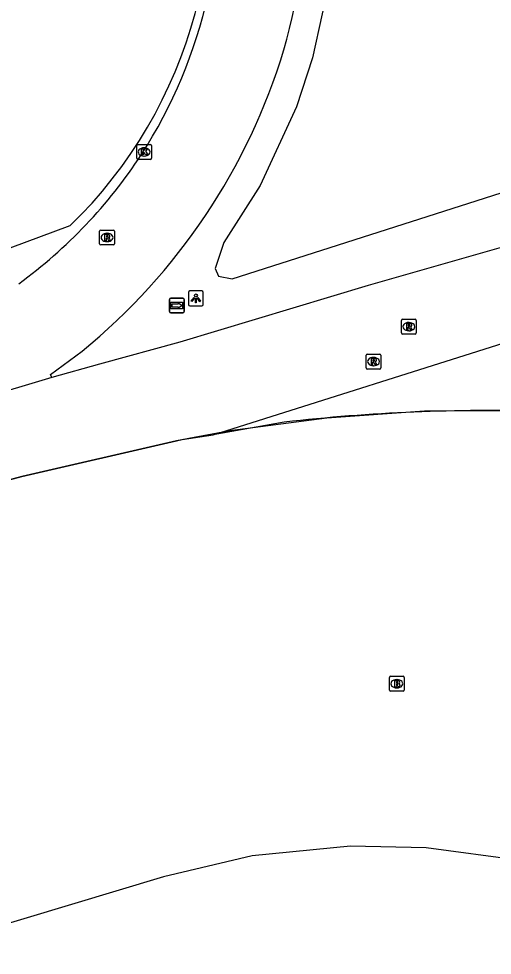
# Model space of a CAD drawing. Extents: x 155018 to 156648, y 383980 to 385733.
# Drawn here: x 155961.2 to 155993.1, y 384211.6 to 384274.7 of the extents above; entities that cross this region are included whole.
import ezdxf

# ---------------------------------------------------------------- set-up
doc = ezdxf.new("R2010")
doc.units = 0
for name, color, linetype in [('IMGEO_Berm_groen', 7, 'Continuous'), ('IMGEO_Brandkraan', 7, 'Continuous'), ('IMGEO_Kolk', 7, 'Continuous'), ('IMGEO_Lichtpunt', 7, 'Continuous'), ('IMGEO_Lijnafwatering', 7, 'Continuous'), ('IMGEO_Pand', 7, 'Continuous'), ('IMGEO_Rijbaan_lokaal_gesloten', 7, 'Continuous'), ('IMGEO_Rijbaan_regionaal_gesloten', 7, 'Continuous'), ('IMGEO_Rioolput', 7, 'Continuous'), ('IMGEO_Wegwijzer', 7, 'Continuous')]:
    doc.layers.add(name, color=color, linetype=linetype)

msp = doc.modelspace()

# ---------------------------------------------------------------- linework, layer by layer
at = {"layer": 'IMGEO_Berm_groen'}
for points in [[(155982.31, 384278.047), (155981.007, 384272.089), (155979.916, 384268.795), (155977.47, 384263.489), (155975.034, 384259.641), (155974.452, 384257.878), (155974.676, 384257.363), (155975.594, 384257.184), (156009.112, 384267.909), (156009.766, 384268.712)], [(155964.654, 384260.752), (155910.963, 384240.78), (155869.79, 384226.043), (155854.814, 384220.045), (155838.88, 384213.664), (155817.993, 384203.114), (155797.794, 384190.44), (155774.329, 384174.729)]]:
    msp.add_lwpolyline(points, dxfattribs=at)
msp.add_arc((155942.883, 384283.216), 31.283, 314.10306, 15.74974, dxfattribs=at)
at = {"layer": 'IMGEO_Brandkraan'}
for p, q in [((155986.258, 384230.384), (155987.11, 384230.384)), ((155986.183, 384229.458), (155986.183, 384230.31)), ((155986.671, 384230.164), (155986.696, 384230.164)), ((155987.184, 384230.31), (155987.184, 384229.458)), ((155987.11, 384229.384), (155986.258, 384229.384)), ((155986.694, 384229.604), (155986.669, 384229.604))]:
    msp.add_line(p, q, dxfattribs=at)
for points in [[(155986.258, 384230.384), (155987.11, 384230.384)], [(155986.183, 384229.458), (155986.183, 384230.31)], [(155986.531, 384230.084), (155986.531, 384229.684), (155986.744, 384229.684)], [(155986.762, 384230.084), (155986.531, 384230.084)], [(155986.71, 384230.003), (155986.656, 384230.003), (155986.656, 384229.927)], [(155986.656, 384229.927), (155986.709, 384229.927)], [(155986.718, 384229.851), (155986.656, 384229.851), (155986.656, 384229.77)], [(155986.656, 384229.77), (155986.718, 384229.77)], [(155987.184, 384230.31), (155987.184, 384229.458)], [(155987.11, 384229.384), (155986.258, 384229.384)]]:
    msp.add_lwpolyline(points, dxfattribs=at)
for centre, radius, start, end in [((155986.26, 384230.308), 0.0765, 91.55205, 178.44795), ((155986.26, 384230.308), 0.0765, 91.55205, 178.44795), ((155987.108, 384230.308), 0.0765, 1.55205, 88.44795), ((155987.108, 384230.308), 0.0765, 1.55205, 88.44795), ((155986.711, 384229.965), 0.0379, 267.82845, 90.93552), ((155986.719, 384229.81), 0.0404, 269.87594, 90.50774), ((155986.766, 384229.939), 0.145, 59.4692, 91.53667), ((155986.791, 384229.986), 0.0922, 285.51372, 58.15012), ((155986.796, 384229.794), 0.105, 301.31148, 78.98903), ((155986.26, 384229.46), 0.0765, 181.55205, 268.44795), ((155986.26, 384229.46), 0.0765, 181.55205, 268.44795), ((155986.75, 384229.935), 0.251, 268.66757, 293.53466), ((155987.108, 384229.46), 0.0765, 271.55205, 358.44795), ((155987.108, 384229.46), 0.0765, 271.55205, 358.44795)]:
    msp.add_arc(centre, radius, start, end, dxfattribs=at)
for centre, major_axis, ratio, start_param, end_param in [((155986.67, 384229.884), (-0.387, 0.002), 0.722429, 4.712389, 7.853982), ((155986.695, 384229.884), (-0.39, 0.002), 0.717154, 1.570796, 4.712389)]:
    msp.add_ellipse(centre, major_axis=major_axis, ratio=ratio, start_param=start_param, end_param=end_param, dxfattribs=at)
at = {"layer": 'IMGEO_Kolk'}
for p, q in [((155969.152, 384265.315), (155969.152, 384266.167)), ((155969.227, 384266.241), (155970.079, 384266.241)), ((155969.64, 384266.021), (155969.665, 384266.021)), ((155970.153, 384266.167), (155970.153, 384265.315)), ((155970.079, 384265.241), (155969.227, 384265.241)), ((155969.663, 384265.461), (155969.638, 384265.461))]:
    msp.add_line(p, q, dxfattribs=at)
for points in [[(155969.152, 384265.315), (155969.152, 384266.167)], [(155969.227, 384266.241), (155970.079, 384266.241)], [(155969.473, 384265.941), (155969.596, 384265.941), (155969.596, 384265.79), (155969.726, 384265.941), (155969.89, 384265.941), (155969.744, 384265.79), (155969.897, 384265.541), (155969.745, 384265.541), (155969.66, 384265.705), (155969.596, 384265.638), (155969.596, 384265.541), (155969.473, 384265.541), (155969.473, 384265.941)], [(155970.153, 384266.167), (155970.153, 384265.315)], [(155970.079, 384265.241), (155969.227, 384265.241)]]:
    msp.add_lwpolyline(points, dxfattribs=at)
for centre, start, end in [((155969.229, 384266.165), 91.55205, 178.44795), ((155969.229, 384266.165), 91.55205, 178.44795), ((155970.077, 384266.165), 1.55205, 88.44795), ((155970.077, 384266.165), 1.55205, 88.44795), ((155969.229, 384265.317), 181.55205, 268.44795), ((155969.229, 384265.317), 181.55205, 268.44795), ((155970.077, 384265.317), 271.55205, 358.44795), ((155970.077, 384265.317), 271.55205, 358.44795)]:
    msp.add_arc(centre, 0.0765, start, end, dxfattribs=at)
for centre, major_axis, ratio, start_param, end_param in [((155969.639, 384265.741), (-0.387, 0.002), 0.722429, 4.712389, 7.853982), ((155969.664, 384265.741), (-0.39, 0.002), 0.717154, 1.570796, 4.712389)]:
    msp.add_ellipse(centre, major_axis=major_axis, ratio=ratio, start_param=start_param, end_param=end_param, dxfattribs=at)
at = {"layer": 'IMGEO_Lichtpunt'}
for p, q in [((155972.644, 384256.272), (155972.644, 384255.465)), ((155972.644, 384256.272), (155972.644, 384255.465)), ((155973.546, 384256.367), (155972.738, 384256.367)), ((155973.546, 384256.367), (155972.738, 384256.367)), ((155973.64, 384255.465), (155973.64, 384256.272)), ((155973.64, 384255.465), (155973.64, 384256.272)), ((155972.738, 384255.371), (155973.546, 384255.371)), ((155972.738, 384255.371), (155973.546, 384255.371))]:
    msp.add_line(p, q, dxfattribs=at)
for points in [[(155973.018, 384255.936), (155973.057, 384255.908), (155972.869, 384255.646), (155972.831, 384255.673), (155973.018, 384255.936)], [(155973.12, 384255.888), (155973.167, 384255.888), (155973.167, 384255.566), (155973.12, 384255.566), (155973.12, 384255.888)], [(155973.23, 384255.908), (155973.268, 384255.935), (155973.455, 384255.673), (155973.416, 384255.645), (155973.23, 384255.908)]]:
    msp.add_lwpolyline(points, dxfattribs=at)
msp.add_circle((155973.143, 384256.07), 0.0994, dxfattribs=at)
for centre, start, end in [((155972.738, 384256.272), 90, 180), ((155972.738, 384256.272), 90, 180), ((155973.546, 384256.272), 0, 90), ((155973.546, 384256.272), 0, 90), ((155972.738, 384255.465), 180, 270), ((155972.738, 384255.465), 180, 270), ((155973.546, 384255.465), 270, 0), ((155973.546, 384255.465), 270, 360)]:
    msp.add_arc(centre, 0.0946, start, end, dxfattribs=at)
at = {"layer": 'IMGEO_Lijnafwatering'}
for points in [[(155995.13, 384248.292), (155988.541, 384248.257), (155981.969, 384247.801), (155975.438, 384246.927)], [(155975.438, 384246.927), (155974.234, 384246.719), (155973.031, 384246.496), (155971.832, 384246.26), (155961.415, 384243.864), (155956.189, 384242.458)]]:
    msp.add_lwpolyline(points, dxfattribs=at)
at = {"layer": 'IMGEO_Pand'}
msp.add_lwpolyline([(155851.326, 384054.716), (155949.701, 384140.188), (156006.378, 384192.322), (156009.369, 384196.034), (156010.967, 384200.479), (156010.962, 384205.283), (156010.202, 384207.993), (156008.895, 384210.533), (156007.16, 384212.708), (156004.979, 384214.5), (156002.271, 384215.903), (155995.015, 384217.972), (155988.667, 384218.824), (155983.556, 384218.939), (155976.936, 384218.286), (155970.958, 384216.86), (155936.493, 384206.497), (155936.372, 384206.461)], dxfattribs=at)
at = {"layer": 'IMGEO_Rijbaan_lokaal_gesloten'}
msp.add_lwpolyline([(155979.102, 384247.515), (155974.296, 384246.671)], dxfattribs=at)
msp.add_arc((155992.778, 384129.386), 118.918, 88.16523, 96.60366, dxfattribs=at)
at = {"layer": 'IMGEO_Rijbaan_regionaal_gesloten'}
for points in [[(156000, 384261.102), (155984.749, 384256.73), (155972.063, 384252.919), (155966.652, 384251.427), (155963.443, 384250.542)], [(155974.296, 384246.671), (155995.63, 384253.414)], [(155963.443, 384250.542), (155963.348, 384250.736), (155965.474, 384252.308)], [(155963.443, 384250.542), (155921.105, 384237.846)], [(155861.079, 384211.819), (155890.674, 384222.939), (155907.497, 384228.444), (155928.557, 384234.999), (155961.415, 384243.864), (155971.832, 384246.26), (155972.226, 384246.351), (155974.296, 384246.671)]]:
    msp.add_lwpolyline(points, dxfattribs=at)
for centre, radius, start, end in [((155941.325, 384283.465), 39.278, 343.96971, 18.77637), ((155941.678, 384283.488), 33.07, 327.13383, 7.68709), ((155938.856, 384284.844), 42.037, 309.28719, 343.09345), ((155941.563, 384283.784), 33.328, 306.10895, 326.81374)]:
    msp.add_arc(centre, radius, start, end, dxfattribs=at)
at = {"layer": 'IMGEO_Rioolput'}
for p, q in [((155966.656, 384259.55), (155966.656, 384260.402)), ((155966.731, 384260.476), (155967.583, 384260.476)), ((155967.144, 384260.256), (155967.169, 384260.256)), ((155967.657, 384260.402), (155967.657, 384259.55)), ((155967.583, 384259.476), (155966.731, 384259.476)), ((155967.167, 384259.696), (155967.142, 384259.696)), ((155986.996, 384253.534), (155986.996, 384254.386)), ((155987.071, 384254.46), (155987.923, 384254.46)), ((155987.997, 384254.386), (155987.997, 384253.534)), ((155987.484, 384254.24), (155987.509, 384254.24)), ((155987.923, 384253.46), (155987.071, 384253.46)), ((155987.507, 384253.68), (155987.482, 384253.68)), ((155984.616, 384251.179), (155984.616, 384252.031)), ((155984.691, 384252.105), (155985.543, 384252.105)), ((155985.104, 384251.885), (155985.129, 384251.885)), ((155985.617, 384252.031), (155985.617, 384251.179)), ((155985.127, 384251.325), (155985.102, 384251.325)), ((155985.543, 384251.105), (155984.691, 384251.105))]:
    msp.add_line(p, q, dxfattribs=at)
for points in [[(155966.656, 384259.55), (155966.656, 384260.402)], [(155966.731, 384260.476), (155967.583, 384260.476)], [(155967.245, 384260.174), (155966.993, 384260.176), (155966.993, 384259.776)], [(155967.171, 384260.095), (155967.117, 384260.095), (155967.117, 384260.014)], [(155967.657, 384260.402), (155967.657, 384259.55)], [(155967.583, 384259.476), (155966.731, 384259.476)], [(155966.993, 384259.776), (155967.117, 384259.776), (155967.117, 384259.938), (155967.128, 384259.938)], [(155967.117, 384260.014), (155967.169, 384260.014)], [(155967.175, 384259.909), (155967.246, 384259.776), (155967.386, 384259.776), (155967.321, 384259.902)], [(155986.996, 384253.534), (155986.996, 384254.386)], [(155987.071, 384254.46), (155987.923, 384254.46)], [(155987.997, 384254.386), (155987.997, 384253.534)], [(155987.585, 384254.158), (155987.333, 384254.16), (155987.333, 384253.76)], [(155987.333, 384253.76), (155987.457, 384253.76), (155987.457, 384253.922), (155987.468, 384253.922)], [(155987.511, 384254.079), (155987.457, 384254.079), (155987.457, 384253.998)], [(155987.457, 384253.998), (155987.509, 384253.998)], [(155987.515, 384253.893), (155987.586, 384253.76), (155987.726, 384253.76), (155987.661, 384253.886)], [(155987.923, 384253.46), (155987.071, 384253.46)], [(155984.616, 384251.179), (155984.616, 384252.031)], [(155984.691, 384252.105), (155985.543, 384252.105)], [(155985.617, 384252.031), (155985.617, 384251.179)], [(155985.205, 384251.803), (155984.953, 384251.805), (155984.953, 384251.405)], [(155984.953, 384251.405), (155985.077, 384251.405), (155985.077, 384251.567), (155985.088, 384251.567)], [(155985.131, 384251.724), (155985.077, 384251.724), (155985.077, 384251.643)], [(155985.077, 384251.643), (155985.129, 384251.643)], [(155985.135, 384251.538), (155985.206, 384251.405), (155985.346, 384251.405), (155985.281, 384251.531)], [(155985.543, 384251.105), (155984.691, 384251.105)]]:
    msp.add_lwpolyline(points, dxfattribs=at)
for centre, radius, start, end in [((155966.733, 384260.4), 0.0765, 91.55205, 178.44795), ((155966.733, 384260.4), 0.0765, 91.55205, 178.44795), ((155967.177, 384259.999), 0.0964, 77.00612, 93.18647), ((155967.191, 384260.056), 0.0378, 276.66336, 79.67722), ((155967.244, 384260.064), 0.109, 350.36119, 89.41601), ((155967.242, 384260.064), 0.112, 277.58423, 350.98172), ((155967.581, 384260.4), 0.0765, 1.55205, 88.44795), ((155967.581, 384260.4), 0.0765, 1.55205, 88.44795), ((155966.733, 384259.552), 0.0765, 181.55205, 268.44795), ((155966.733, 384259.552), 0.0765, 181.55205, 268.44795), ((155967.127, 384259.885), 0.0533, 26.02933, 88.69889), ((155967.153, 384260.203), 0.19, 274.7715, 282.96867), ((155967.226, 384259.849), 0.108, 29.51342, 73.79051), ((155967.581, 384259.552), 0.0765, 271.55205, 358.44795), ((155967.581, 384259.552), 0.0765, 271.55205, 358.44795), ((155987.073, 384254.384), 0.0765, 91.55205, 178.44795), ((155987.073, 384254.384), 0.0765, 91.55205, 178.44795), ((155987.921, 384254.384), 0.0765, 1.55205, 88.44795), ((155987.921, 384254.384), 0.0765, 1.55205, 88.44795), ((155987.467, 384253.869), 0.0533, 26.02933, 88.69889), ((155987.493, 384254.187), 0.19, 274.7715, 282.96867), ((155987.517, 384253.983), 0.0964, 77.00612, 93.18647), ((155987.531, 384254.04), 0.0378, 276.66336, 79.67722), ((155987.584, 384254.048), 0.109, 350.36119, 89.41601), ((155987.582, 384254.048), 0.112, 277.58423, 350.98172), ((155987.566, 384253.833), 0.108, 29.51342, 73.79051), ((155987.073, 384253.536), 0.0765, 181.55205, 268.44795), ((155987.073, 384253.536), 0.0765, 181.55205, 268.44795), ((155987.921, 384253.536), 0.0765, 271.55205, 358.44795), ((155987.921, 384253.536), 0.0765, 271.55205, 358.44795), ((155984.693, 384252.029), 0.0765, 91.55205, 178.44795), ((155984.693, 384252.029), 0.0765, 91.55205, 178.44795), ((155985.541, 384252.029), 0.0765, 1.55205, 88.44795), ((155985.541, 384252.029), 0.0765, 1.55205, 88.44795), ((155985.087, 384251.514), 0.0533, 26.02933, 88.69889), ((155985.113, 384251.832), 0.19, 274.7715, 282.96867), ((155985.137, 384251.628), 0.0964, 77.00612, 93.18647), ((155985.151, 384251.685), 0.0378, 276.66336, 79.67722), ((155985.204, 384251.693), 0.109, 350.36119, 89.41601), ((155985.202, 384251.693), 0.112, 277.58423, 350.98172), ((155985.186, 384251.478), 0.108, 29.51342, 73.79051), ((155984.693, 384251.181), 0.0765, 181.55205, 268.44795), ((155984.693, 384251.181), 0.0765, 181.55205, 268.44795), ((155985.541, 384251.181), 0.0765, 271.55205, 358.44795), ((155985.541, 384251.181), 0.0765, 271.55205, 358.44795)]:
    msp.add_arc(centre, radius, start, end, dxfattribs=at)
for centre, major_axis, ratio, start_param, end_param in [((155967.143, 384259.976), (-0.387, 0.002), 0.722429, 4.712389, 7.853982), ((155967.168, 384259.976), (-0.39, 0.002), 0.717154, 1.570796, 4.712389), ((155987.483, 384253.96), (-0.387, 0.002), 0.722429, 4.712389, 7.853982), ((155987.508, 384253.96), (-0.39, 0.002), 0.717154, 1.570796, 4.712389), ((155985.103, 384251.605), (-0.387, 0.002), 0.722429, 4.712389, 7.853982), ((155985.128, 384251.605), (-0.39, 0.002), 0.717154, 1.570796, 4.712389)]:
    msp.add_ellipse(centre, major_axis=major_axis, ratio=ratio, start_param=start_param, end_param=end_param, dxfattribs=at)
at = {"layer": 'IMGEO_Wegwijzer'}
for p, q in [((155971.362, 384254.986), (155971.362, 384255.786)), ((155971.362, 384255.786), (155971.362, 384254.986)), ((155971.462, 384255.886), (155972.252, 384255.886)), ((155972.252, 384255.886), (155971.462, 384255.886)), ((155972.352, 384255.786), (155972.352, 384254.986)), ((155972.352, 384254.986), (155972.352, 384255.786)), ((155972.252, 384254.886), (155971.462, 384254.886)), ((155971.462, 384254.886), (155972.252, 384254.886))]:
    msp.add_line(p, q, dxfattribs=at)
for points in [[(155971.463, 384255.618), (155972.251, 384255.618), (155972.251, 384255.154), (155971.463, 384255.154), (155971.463, 384255.618)], [(155971.528, 384255.47), (155971.528, 384255.386), (155971.528, 384255.302), (155971.939, 384255.302), (155971.939, 384255.219), (155972.186, 384255.386), (155971.939, 384255.553), (155971.939, 384255.47), (155971.528, 384255.47)]]:
    msp.add_lwpolyline(points, dxfattribs=at)
for centre, start, end in [((155971.462, 384255.786), 90, 180), ((155971.462, 384255.786), 90, 180), ((155972.252, 384255.786), 0, 90), ((155972.252, 384255.786), 360, 90), ((155971.462, 384254.986), 180, 270), ((155971.462, 384254.986), 180, 270), ((155972.252, 384254.986), 270, 0), ((155972.252, 384254.986), 270, 0)]:
    msp.add_arc(centre, 0.1, start, end, dxfattribs=at)

doc.saveas('drawing.dxf')
